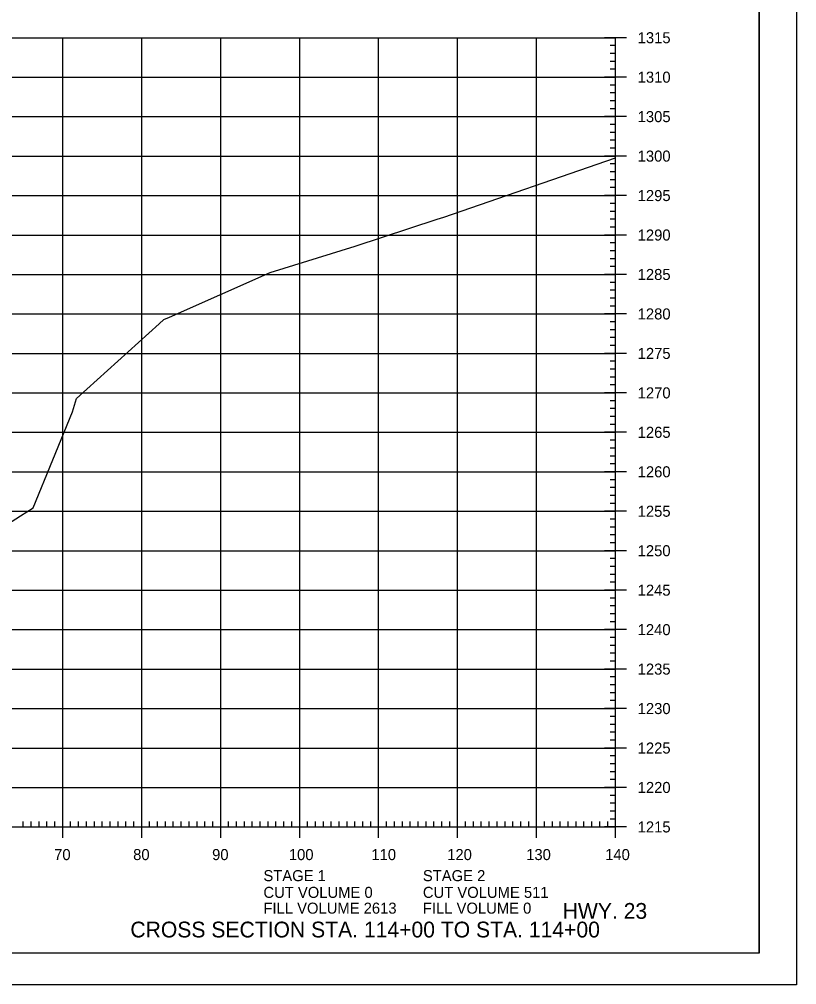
# Model space of a CAD drawing. Extents: x 1406028 to 1412453, y 321733 to 325986.
# Drawn here: x 1406654.4 to 1406752.8, y 323639.4 to 323761.7 of the extents above; entities that cross this region are included whole.
import ezdxf

# ---------------------------------------------------------------- set-up
doc = ezdxf.new("R2010")
doc.units = 0
for name, color, linetype in [('R_Axis', 7, 'Continuous'), ('R_Axis Annot', 7, 'Continuous'), ('R_Border', 7, 'Continuous'), ('R_Draft', 7, 'Continuous'), ('R_Exist Surface', 7, 'Continuous'), ('R_Grid', 7, 'Continuous'), ('R_No Plot', 7, 'Continuous')]:
    doc.layers.add(name, color=color, linetype=linetype)

msp = doc.modelspace()

# ---------------------------------------------------------------- linework, layer by layer
at = {"layer": 'R_Axis'}
for p, q in [((1406731.29, 323759.36), (1406728.49, 323759.36)), ((1406729.89, 323659.36), (1406729.89, 323759.36)), ((1406729.89, 323758.36), (1406729.19, 323758.36)), ((1406729.89, 323757.36), (1406729.19, 323757.36)), ((1406729.89, 323756.36), (1406729.19, 323756.36)), ((1406729.89, 323755.36), (1406729.19, 323755.36)), ((1406731.29, 323754.36), (1406728.49, 323754.36)), ((1406729.89, 323753.36), (1406729.19, 323753.36)), ((1406729.89, 323752.36), (1406729.19, 323752.36)), ((1406729.89, 323751.36), (1406729.19, 323751.36)), ((1406729.89, 323750.36), (1406729.19, 323750.36)), ((1406731.29, 323749.36), (1406728.49, 323749.36)), ((1406729.89, 323748.36), (1406729.19, 323748.36)), ((1406729.89, 323747.36), (1406729.19, 323747.36)), ((1406729.89, 323746.36), (1406729.19, 323746.36)), ((1406729.89, 323745.36), (1406729.19, 323745.36)), ((1406731.29, 323744.36), (1406728.49, 323744.36)), ((1406729.89, 323743.36), (1406729.19, 323743.36)), ((1406729.89, 323742.36), (1406729.19, 323742.36)), ((1406729.89, 323741.36), (1406729.19, 323741.36)), ((1406731.29, 323739.36), (1406728.49, 323739.36)), ((1406729.89, 323740.36), (1406729.19, 323740.36)), ((1406729.89, 323738.36), (1406729.19, 323738.36)), ((1406729.89, 323737.36), (1406729.19, 323737.36)), ((1406729.89, 323736.36), (1406729.19, 323736.36)), ((1406731.29, 323734.36), (1406728.49, 323734.36)), ((1406729.89, 323735.36), (1406729.19, 323735.36)), ((1406729.89, 323733.36), (1406729.19, 323733.36)), ((1406729.89, 323732.36), (1406729.19, 323732.36)), ((1406729.89, 323731.36), (1406729.19, 323731.36)), ((1406729.89, 323730.36), (1406729.19, 323730.36)), ((1406731.29, 323729.36), (1406728.49, 323729.36)), ((1406729.89, 323728.36), (1406729.19, 323728.36)), ((1406729.89, 323727.36), (1406729.19, 323727.36)), ((1406729.89, 323726.36), (1406729.19, 323726.36)), ((1406729.89, 323725.36), (1406729.19, 323725.36)), ((1406731.29, 323724.36), (1406728.49, 323724.36)), ((1406729.89, 323723.36), (1406729.19, 323723.36)), ((1406729.89, 323722.36), (1406729.19, 323722.36)), ((1406729.89, 323721.36), (1406729.19, 323721.36)), ((1406729.89, 323720.36), (1406729.19, 323720.36)), ((1406731.29, 323719.36), (1406728.49, 323719.36)), ((1406729.89, 323718.36), (1406729.19, 323718.36)), ((1406729.89, 323717.36), (1406729.19, 323717.36)), ((1406729.89, 323716.36), (1406729.19, 323716.36)), ((1406729.89, 323715.36), (1406729.19, 323715.36)), ((1406731.29, 323714.36), (1406728.49, 323714.36)), ((1406729.89, 323713.36), (1406729.19, 323713.36)), ((1406729.89, 323712.36), (1406729.19, 323712.36)), ((1406729.89, 323711.36), (1406729.19, 323711.36)), ((1406729.89, 323710.36), (1406729.19, 323710.36)), ((1406731.29, 323709.36), (1406728.49, 323709.36)), ((1406729.89, 323708.36), (1406729.19, 323708.36)), ((1406729.89, 323707.36), (1406729.19, 323707.36)), ((1406729.89, 323706.36), (1406729.19, 323706.36)), ((1406729.89, 323705.36), (1406729.19, 323705.36)), ((1406731.29, 323704.36), (1406728.49, 323704.36)), ((1406729.89, 323703.36), (1406729.19, 323703.36)), ((1406729.89, 323702.36), (1406729.19, 323702.36)), ((1406729.89, 323701.36), (1406729.19, 323701.36)), ((1406729.89, 323700.36), (1406729.19, 323700.36)), ((1406731.29, 323699.36), (1406728.49, 323699.36)), ((1406729.89, 323698.36), (1406729.19, 323698.36)), ((1406729.89, 323697.36), (1406729.19, 323697.36)), ((1406729.89, 323696.36), (1406729.19, 323696.36)), ((1406729.89, 323695.36), (1406729.19, 323695.36)), ((1406731.29, 323694.36), (1406728.49, 323694.36)), ((1406729.89, 323693.36), (1406729.19, 323693.36)), ((1406729.89, 323692.36), (1406729.19, 323692.36)), ((1406729.89, 323691.36), (1406729.19, 323691.36)), ((1406729.89, 323690.36), (1406729.19, 323690.36)), ((1406731.29, 323689.36), (1406728.49, 323689.36)), ((1406729.89, 323688.36), (1406729.19, 323688.36)), ((1406729.89, 323687.36), (1406729.19, 323687.36)), ((1406729.89, 323686.36), (1406729.19, 323686.36)), ((1406731.29, 323684.36), (1406728.49, 323684.36)), ((1406729.89, 323685.36), (1406729.19, 323685.36)), ((1406729.89, 323683.36), (1406729.19, 323683.36)), ((1406729.89, 323682.36), (1406729.19, 323682.36)), ((1406729.89, 323681.36), (1406729.19, 323681.36)), ((1406731.29, 323679.36), (1406728.49, 323679.36)), ((1406729.89, 323680.36), (1406729.19, 323680.36)), ((1406729.89, 323678.36), (1406729.19, 323678.36)), ((1406729.89, 323677.36), (1406729.19, 323677.36)), ((1406729.89, 323676.36), (1406729.19, 323676.36)), ((1406729.89, 323675.36), (1406729.19, 323675.36)), ((1406731.29, 323674.36), (1406728.49, 323674.36)), ((1406729.89, 323673.36), (1406729.19, 323673.36)), ((1406729.89, 323672.36), (1406729.19, 323672.36)), ((1406729.89, 323671.36), (1406729.19, 323671.36)), ((1406729.89, 323670.36), (1406729.19, 323670.36)), ((1406731.29, 323669.36), (1406728.49, 323669.36)), ((1406729.89, 323668.36), (1406729.19, 323668.36)), ((1406729.89, 323667.36), (1406729.19, 323667.36)), ((1406729.89, 323666.36), (1406729.19, 323666.36)), ((1406729.89, 323665.36), (1406729.19, 323665.36)), ((1406731.29, 323664.36), (1406728.49, 323664.36)), ((1406729.89, 323663.36), (1406729.19, 323663.36)), ((1406729.89, 323662.36), (1406729.19, 323662.36)), ((1406729.89, 323661.36), (1406729.19, 323661.36)), ((1406654.89, 323659.36), (1406654.89, 323660.06)), ((1406655.89, 323659.36), (1406655.89, 323660.06)), ((1406656.89, 323659.36), (1406656.89, 323660.06)), ((1406657.89, 323659.36), (1406657.89, 323660.06)), ((1406658.89, 323659.36), (1406658.89, 323660.06)), ((1406659.89, 323657.96), (1406659.89, 323660.76)), ((1406660.89, 323659.36), (1406660.89, 323660.06)), ((1406661.89, 323659.36), (1406661.89, 323660.06)), ((1406662.89, 323659.36), (1406662.89, 323660.06)), ((1406663.89, 323659.36), (1406663.89, 323660.06)), ((1406664.89, 323659.36), (1406664.89, 323660.06)), ((1406665.89, 323659.36), (1406665.89, 323660.06)), ((1406666.89, 323659.36), (1406666.89, 323660.06)), ((1406667.89, 323659.36), (1406667.89, 323660.06)), ((1406668.89, 323659.36), (1406668.89, 323660.06)), ((1406669.89, 323657.96), (1406669.89, 323660.76)), ((1406670.89, 323659.36), (1406670.89, 323660.06)), ((1406671.89, 323659.36), (1406671.89, 323660.06)), ((1406672.89, 323659.36), (1406672.89, 323660.06)), ((1406673.89, 323659.36), (1406673.89, 323660.06)), ((1406674.89, 323659.36), (1406674.89, 323660.06)), ((1406675.89, 323659.36), (1406675.89, 323660.06)), ((1406676.89, 323659.36), (1406676.89, 323660.06)), ((1406677.89, 323659.36), (1406677.89, 323660.06)), ((1406678.89, 323659.36), (1406678.89, 323660.06)), ((1406679.89, 323657.96), (1406679.89, 323660.76)), ((1406680.89, 323659.36), (1406680.89, 323660.06)), ((1406681.89, 323659.36), (1406681.89, 323660.06)), ((1406682.89, 323659.36), (1406682.89, 323660.06)), ((1406683.89, 323659.36), (1406683.89, 323660.06)), ((1406684.89, 323659.36), (1406684.89, 323660.06)), ((1406685.89, 323659.36), (1406685.89, 323660.06)), ((1406686.89, 323659.36), (1406686.89, 323660.06)), ((1406687.89, 323659.36), (1406687.89, 323660.06)), ((1406688.89, 323659.36), (1406688.89, 323660.06)), ((1406689.89, 323657.96), (1406689.89, 323660.76)), ((1406690.89, 323659.36), (1406690.89, 323660.06)), ((1406691.89, 323659.36), (1406691.89, 323660.06)), ((1406692.89, 323659.36), (1406692.89, 323660.06)), ((1406693.89, 323659.36), (1406693.89, 323660.06)), ((1406694.89, 323659.36), (1406694.89, 323660.06)), ((1406695.89, 323659.36), (1406695.89, 323660.06)), ((1406696.89, 323659.36), (1406696.89, 323660.06)), ((1406697.89, 323659.36), (1406697.89, 323660.06)), ((1406698.89, 323659.36), (1406698.89, 323660.06)), ((1406699.89, 323657.96), (1406699.89, 323660.76)), ((1406700.89, 323659.36), (1406700.89, 323660.06)), ((1406701.89, 323659.36), (1406701.89, 323660.06)), ((1406702.89, 323659.36), (1406702.89, 323660.06)), ((1406703.89, 323659.36), (1406703.89, 323660.06)), ((1406704.89, 323659.36), (1406704.89, 323660.06)), ((1406705.89, 323659.36), (1406705.89, 323660.06)), ((1406706.89, 323659.36), (1406706.89, 323660.06)), ((1406707.89, 323659.36), (1406707.89, 323660.06)), ((1406708.89, 323659.36), (1406708.89, 323660.06)), ((1406709.89, 323657.96), (1406709.89, 323660.76)), ((1406710.89, 323659.36), (1406710.89, 323660.06)), ((1406711.89, 323659.36), (1406711.89, 323660.06)), ((1406712.89, 323659.36), (1406712.89, 323660.06)), ((1406713.89, 323659.36), (1406713.89, 323660.06)), ((1406714.89, 323659.36), (1406714.89, 323660.06)), ((1406715.89, 323659.36), (1406715.89, 323660.06)), ((1406716.89, 323659.36), (1406716.89, 323660.06)), ((1406717.89, 323659.36), (1406717.89, 323660.06)), ((1406718.89, 323659.36), (1406718.89, 323660.06)), ((1406719.89, 323657.96), (1406719.89, 323660.76)), ((1406720.89, 323659.36), (1406720.89, 323660.06)), ((1406721.89, 323659.36), (1406721.89, 323660.06)), ((1406722.89, 323659.36), (1406722.89, 323660.06)), ((1406723.89, 323659.36), (1406723.89, 323660.06)), ((1406724.89, 323659.36), (1406724.89, 323660.06)), ((1406725.89, 323659.36), (1406725.89, 323660.06)), ((1406726.89, 323659.36), (1406726.89, 323660.06)), ((1406727.89, 323659.36), (1406727.89, 323660.06)), ((1406728.89, 323659.36), (1406728.89, 323660.06)), ((1406729.89, 323660.36), (1406729.19, 323660.36)), ((1406729.89, 323657.96), (1406729.89, 323660.76)), ((1406449.89, 323659.36), (1406729.89, 323659.36)), ((1406731.29, 323659.36), (1406728.49, 323659.36))]:
    msp.add_line(p, q, dxfattribs=at)
at = {"layer": 'R_Border'}
for q in [(1406748.07, 323848.82), (1406431.89, 323643.36)]:
    msp.add_line((1406748.07, 323643.36), q, dxfattribs=at)
at = {"layer": 'R_Exist Surface'}
msp.add_lwpolyline([(1406648.62, 323695.01), (1406654.55, 323698.79), (1406656.16, 323699.81), (1406661.12, 323711.96), (1406661.64, 323713.65), (1406672.11, 323723.09), (1406672.7, 323723.67), (1406673.39, 323723.97), (1406686.17, 323729.6), (1406696.9, 323732.94), (1406707.29, 323736.35), (1406708.16, 323736.63), (1406729.89, 323744.13)], dxfattribs=at)
at = {"layer": 'R_Grid'}
for p, q in [((1406449.89, 323759.36), (1406729.89, 323759.36)), ((1406659.89, 323659.36), (1406659.89, 323759.36)), ((1406669.89, 323659.36), (1406669.89, 323759.36)), ((1406679.89, 323659.36), (1406679.89, 323759.36)), ((1406689.89, 323659.36), (1406689.89, 323759.36)), ((1406699.89, 323659.36), (1406699.89, 323759.36)), ((1406709.89, 323659.36), (1406709.89, 323759.36)), ((1406719.89, 323659.36), (1406719.89, 323759.36)), ((1406729.89, 323659.36), (1406729.89, 323759.36)), ((1406449.89, 323754.36), (1406729.89, 323754.36)), ((1406449.89, 323749.36), (1406729.89, 323749.36)), ((1406449.89, 323744.36), (1406729.89, 323744.36)), ((1406449.89, 323739.36), (1406729.89, 323739.36)), ((1406449.89, 323734.36), (1406729.89, 323734.36)), ((1406449.89, 323729.36), (1406729.89, 323729.36)), ((1406449.89, 323724.36), (1406729.89, 323724.36)), ((1406449.89, 323719.36), (1406729.89, 323719.36)), ((1406449.89, 323714.36), (1406729.89, 323714.36)), ((1406449.89, 323709.36), (1406729.89, 323709.36)), ((1406449.89, 323704.36), (1406729.89, 323704.36)), ((1406449.89, 323699.36), (1406729.89, 323699.36)), ((1406449.89, 323694.36), (1406729.89, 323694.36)), ((1406449.89, 323689.36), (1406729.89, 323689.36)), ((1406449.89, 323684.36), (1406729.89, 323684.36)), ((1406449.89, 323679.36), (1406729.89, 323679.36)), ((1406449.89, 323674.36), (1406729.89, 323674.36)), ((1406449.89, 323669.36), (1406729.89, 323669.36)), ((1406449.89, 323664.36), (1406729.89, 323664.36)), ((1406449.89, 323659.36), (1406729.89, 323659.36))]:
    msp.add_line(p, q, dxfattribs=at)
at = {"layer": 'R_No Plot'}
msp.add_line((1406419.49, 323639.38), (1406752.82, 323639.38), dxfattribs=at)
for points in [[(1406419.48, 323852.71), (1406752.82, 323852.71), (1406752.82, 323639.37), (1406419.48, 323639.37)], [(1406665.81, 323848.82), (1406685.43, 323848.82), (1406685.43, 323838.94), (1406701.54, 323838.94), (1406724.74, 323838.94), (1406724.74, 323814.6), (1406748.07, 323814.6), (1406748.07, 323643.36), (1406431.89, 323643.36), (1406431.89, 323848.82)]]:
    msp.add_lwpolyline(points, close=True, dxfattribs=at)

# ---------------------------------------------------------------- texts
at = {"layer": 'R_Axis Annot'}
for s, p in [('1315', (1406732.69, 323758.66)), ('1310', (1406732.69, 323753.66)), ('1305', (1406732.69, 323748.66)), ('1300', (1406732.69, 323743.66)), ('1295', (1406732.69, 323738.66)), ('1290', (1406732.69, 323733.66)), ('1285', (1406732.69, 323728.66)), ('1280', (1406732.69, 323723.66)), ('1275', (1406732.69, 323718.66)), ('1270', (1406732.69, 323713.66)), ('1265', (1406732.69, 323708.66)), ('1260', (1406732.69, 323703.66)), ('1255', (1406732.69, 323698.66)), ('1250', (1406732.69, 323693.66)), ('1245', (1406732.69, 323688.66)), ('1240', (1406732.69, 323683.66)), ('1235', (1406732.69, 323678.66)), ('1230', (1406732.69, 323673.66)), ('1225', (1406732.69, 323668.66)), ('1220', (1406732.69, 323663.66)), ('1215', (1406732.69, 323658.66)), ('70', (1406658.8, 323655.16)), ('80', (1406668.8, 323655.16)), ('90', (1406678.8, 323655.16)), ('100', (1406688.52, 323655.16)), ('110', (1406698.97, 323655.16)), ('120', (1406708.57, 323655.16)), ('130', (1406718.57, 323655.16)), ('140', (1406728.57, 323655.16)), ('STAGE 1', (1406685.3, 323652.49)), ('STAGE 2', (1406705.49, 323652.49)), ('CUT VOLUME 0', (1406685.3, 323650.37)), ('CUT VOLUME 511', (1406705.49, 323650.37)), ('FILL VOLUME 2613', (1406685.3, 323648.37)), ('FILL VOLUME 0', (1406705.49, 323648.37))]:
    msp.add_text(s, height=1.4, dxfattribs=at).set_placement(p)
at = {"layer": 'R_Draft'}
for s, p in [('HWY. 23', (1406723.19, 323647.72)), ('CROSS SECTION STA. 114+00 TO STA. 114+00', (1406668.45, 323645.36))]:
    msp.add_text(s, height=2, dxfattribs=at).set_placement(p)
at = {"layer": 'R_No Plot'}
for p in [(1406707.25, 323736.3), (1406686.13, 323729.55), (1406672.65, 323723.62), (1406661.59, 323713.6), (1406656.11, 323699.76)]:
    msp.add_text('+', height=0.1, dxfattribs=at).set_placement(p)

doc.saveas('drawing.dxf')
